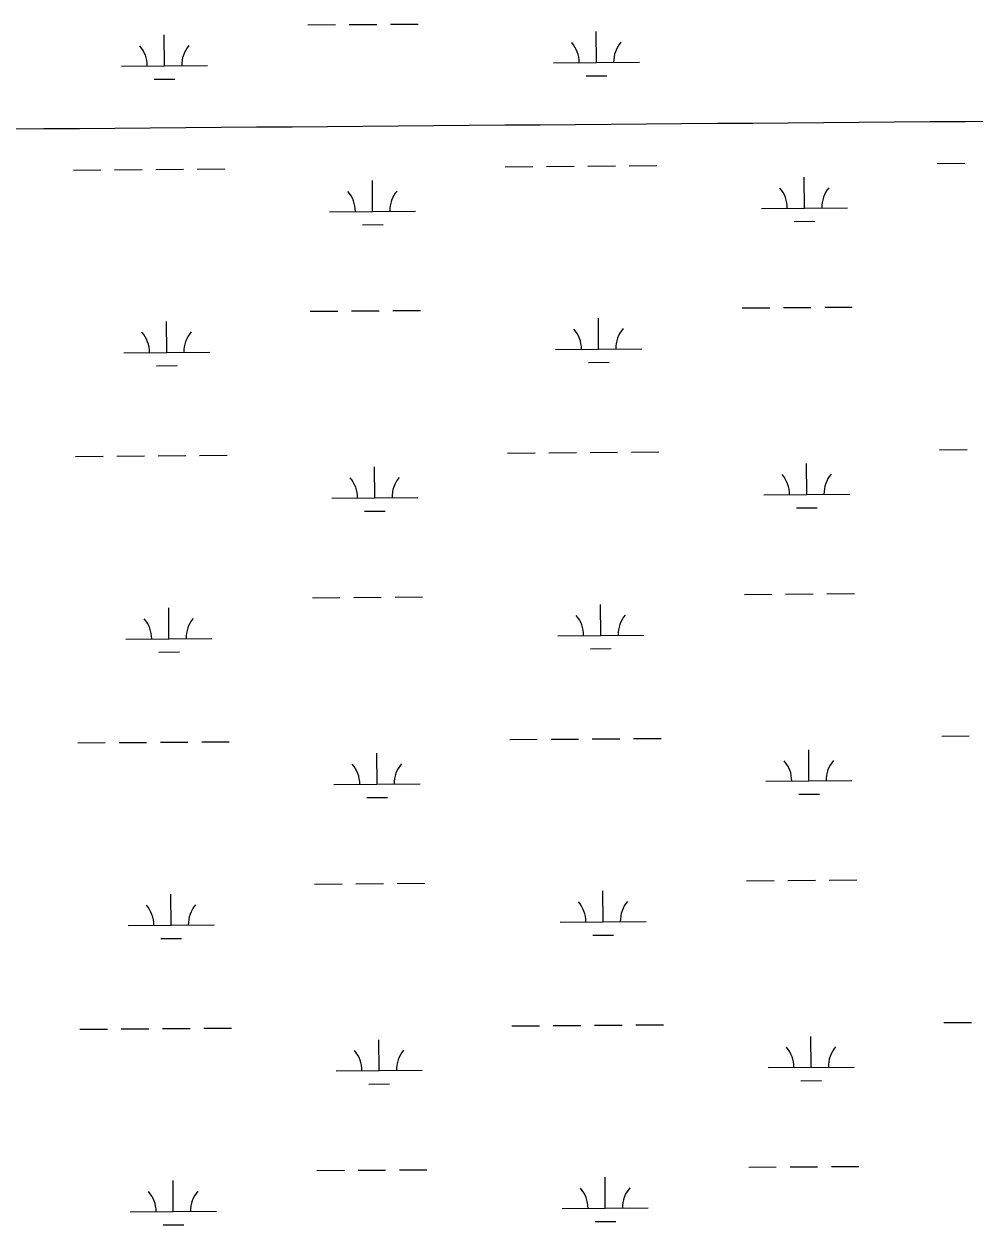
# Model space of a CAD drawing. Extents: x 3540316 to 3578335, y 553172 to 578787.
# Drawn here: x 3561830 to 3562935, y 569553 to 570948 of the extents above; entities that cross this region are included whole.
import ezdxf

# ---------------------------------------------------------------- set-up
doc = ezdxf.new("R2010")
doc.units = 0
doc.layers.add('V-GRID-MAJR', color=7, linetype='Continuous')
doc.layers.add('V-WETL-SWMP', color=7, linetype='Continuous')

msp = doc.modelspace()

# ---------------------------------------------------------------- linework, layer by layer
at = {"layer": 'V-GRID-MAJR'}
msp.add_spline([(3544431.278, 570695.107), (3549703.1410000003, 570733.831), (3554974.9990000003, 570773.3200000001), (3560246.85, 570813.577), (3565518.696, 570854.601), (3570790.536, 570896.3910000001), (3576062.369, 570938.948), (3576062.37, 570938.948)], degree=3, dxfattribs=at)
at = {"layer": 'V-WETL-SWMP'}
for p, q in [((3562159.9125152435, 570946.8488102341), (3562191.9115644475, 570947.0954865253)), ((3562207.9110890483, 570947.218824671), (3562239.910138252, 570947.4655009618)), ((3562255.909662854, 570947.5888391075), (3562287.9087120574, 570947.8355153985)), ((3561993.2113903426, 570899.132359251), (3561992.933880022, 570935.1312859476)), ((3562495.1044774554, 570903.0013843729), (3562494.8269671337, 570939.0003110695)), ((3561943.2128759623, 570898.7469275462), (3562043.2099047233, 570899.5177909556)), ((3562445.1059630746, 570902.6159526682), (3562545.102991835, 570903.3868160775)), ((3562483.223785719, 570887.4783408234), (3562507.2230726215, 570887.663348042)), ((3561981.330698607, 570883.6093157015), (3562005.3299855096, 570883.7943229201)), ((3561887.2961466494, 570778.241317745), (3561919.2951958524, 570778.4879940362)), ((3561935.294720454, 570778.6113321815), (3561967.2937696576, 570778.8580084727)), ((3561983.2932942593, 570778.9813466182), (3562015.292343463, 570779.2280229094)), ((3562031.2918680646, 570779.3513610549), (3562063.290917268, 570779.5980373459)), ((3562389.1892337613, 570782.1103428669), (3562421.1882829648, 570782.3570191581)), ((3562437.1878075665, 570782.4803573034), (3562469.1868567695, 570782.7270335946)), ((3562485.1863813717, 570782.8503717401), (3562517.185430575, 570783.0970480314)), ((3562533.1849551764, 570783.2203861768), (3562565.1840043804, 570783.4670624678)), ((3562891.082320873, 570785.9793679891), (3562923.081370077, 570786.2260442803)), ((3562234.9929778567, 570730.1781625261), (3562234.715467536, 570766.1770892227)), ((3562736.886064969, 570734.047187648), (3562736.6085546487, 570770.0461143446)), ((3562686.8875505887, 570733.6617559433), (3562786.88457935, 570734.432619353)), ((3562184.994463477, 570729.7927308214), (3562284.9914922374, 570730.5635942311)), ((3562725.005373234, 570718.5241440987), (3562749.0046601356, 570718.7091513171)), ((3562223.1122861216, 570714.6551189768), (3562247.1115730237, 570714.8401261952)), ((3562162.4769804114, 570614.1837286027), (3562194.4760296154, 570614.4304048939)), ((3562210.4755542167, 570614.5537430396), (3562242.47460342, 570614.8004193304)), ((3562258.474128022, 570614.9237574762), (3562290.4731772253, 570615.1704337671)), ((3562497.6689426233, 570570.3363027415), (3562497.3914323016, 570606.335229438)), ((3562664.3700675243, 570618.0527537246), (3562696.3691167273, 570618.2994300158)), ((3562712.368641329, 570618.4227681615), (3562744.3676905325, 570618.6694444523)), ((3562760.3672151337, 570618.7927825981), (3562792.3662643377, 570619.039458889)), ((3561995.775855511, 570566.4672776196), (3561995.4983451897, 570602.4662043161)), ((3561945.77734113, 570566.0818459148), (3562045.7743698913, 570566.8527093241)), ((3562447.6704282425, 570569.9508710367), (3562547.667457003, 570570.721734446)), ((3561983.895163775, 570550.94423407), (3562007.8944506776, 570551.1292412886)), ((3562485.788250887, 570554.813259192), (3562509.7875377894, 570554.9982664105)), ((3562893.6467860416, 570453.3142863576), (3562925.645835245, 570453.5609626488)), ((3561889.8606118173, 570445.5762361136), (3561921.8596610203, 570445.8229124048)), ((3561937.859185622, 570445.9462505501), (3561969.8582348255, 570446.1929268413)), ((3561985.8577594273, 570446.3162649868), (3562017.856808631, 570446.562941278)), ((3562033.8563332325, 570446.6862794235), (3562065.855382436, 570446.9329557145)), ((3562391.753698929, 570449.4452612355), (3562423.7527481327, 570449.6919375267)), ((3562439.752272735, 570449.815275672), (3562471.7513219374, 570450.0619519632)), ((3562487.7508465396, 570450.1852901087), (3562519.749895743, 570450.4319663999)), ((3562535.7494203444, 570450.5553045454), (3562567.7484695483, 570450.8019808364)), ((3562237.5574430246, 570397.5130808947), (3562237.279932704, 570433.5120075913)), ((3562739.450530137, 570401.3821060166), (3562739.1730198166, 570437.3810327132)), ((3562187.5589286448, 570397.1276491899), (3562287.555957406, 570397.8985125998)), ((3562689.4520157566, 570400.9966743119), (3562789.4490445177, 570401.7675377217)), ((3562727.569838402, 570385.8590624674), (3562751.569125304, 570386.0440696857)), ((3562225.6767512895, 570381.9900373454), (3562249.6760381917, 570382.1750445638)), ((3562666.934532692, 570285.3876720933), (3562698.933581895, 570285.6343483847)), ((3562714.933106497, 570285.7576865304), (3562746.9321557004, 570286.0043628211)), ((3562762.9316803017, 570286.1277009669), (3562794.9307295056, 570286.3743772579)), ((3562165.0414455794, 570281.5186469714), (3562197.0404947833, 570281.7653232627)), ((3562213.0400193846, 570281.8886614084), (3562245.0390685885, 570282.1353376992)), ((3562261.03859319, 570282.2586758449), (3562293.0376423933, 570282.5053521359)), ((3562500.2334077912, 570237.6712211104), (3562499.9558974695, 570273.6701478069)), ((3561998.340320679, 570233.8021959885), (3561998.0628103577, 570269.801122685)), ((3561948.341806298, 570233.4167642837), (3562048.338835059, 570234.1876276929)), ((3562450.234893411, 570237.2857894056), (3562550.231922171, 570238.0566528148)), ((3561986.459628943, 570218.2791524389), (3562010.4589158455, 570218.4641596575)), ((3562488.352716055, 570222.1481775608), (3562512.3520029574, 570222.3331847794)), ((3562538.3138855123, 570117.8902229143), (3562570.312934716, 570118.1368992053)), ((3562896.2112512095, 570120.6492047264), (3562928.2103004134, 570120.8958810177)), ((3561892.4250769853, 570112.9111544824), (3561924.4241261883, 570113.1578307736)), ((3561940.4236507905, 570113.2811689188), (3561972.4226999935, 570113.52784521)), ((3561988.422224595, 570113.6511833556), (3562020.421273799, 570113.8978596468)), ((3562036.4207984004, 570114.0211977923), (3562068.419847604, 570114.2678740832)), ((3562394.3181640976, 570116.7801796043), (3562426.3172133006, 570117.0268558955)), ((3562442.316737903, 570117.1501940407), (3562474.315787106, 570117.3968703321)), ((3562490.3153117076, 570117.5202084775), (3562522.314360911, 570117.7668847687)), ((3562742.0149953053, 570068.7170243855), (3562741.7374849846, 570104.715951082)), ((3562240.1219081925, 570064.8479992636), (3562239.844397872, 570100.84692596)), ((3562190.1233938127, 570064.4625675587), (3562290.1204225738, 570065.2334309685)), ((3562692.0164809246, 570068.3315926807), (3562792.0135096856, 570069.1024560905)), ((3562228.2412164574, 570049.3249557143), (3562252.24050336, 570049.5099629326)), ((3562730.13430357, 570053.1939808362), (3562754.133590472, 570053.3789880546)), ((3562669.49899786, 569952.722590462), (3562701.4980470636, 569952.9692667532)), ((3562717.497571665, 569953.092604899), (3562749.4966208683, 569953.3392811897)), ((3562765.4961454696, 569953.4626193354), (3562797.4951946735, 569953.7092956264)), ((3562000.904785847, 569901.137114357), (3562000.6272755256, 569937.1360410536)), ((3562167.605910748, 569948.85356534), (3562199.6049599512, 569949.1002416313)), ((3562215.6044845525, 569949.223579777), (3562247.6035337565, 569949.4702560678)), ((3562263.6030583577, 569949.5935942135), (3562295.602107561, 569949.8402705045)), ((3562502.797872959, 569905.0061394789), (3562502.5203626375, 569941.0050661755)), ((3561950.9062714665, 569900.7516826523), (3562050.903300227, 569901.5225460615)), ((3562452.799358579, 569904.6207077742), (3562552.796387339, 569905.3915711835)), ((3561989.024094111, 569885.6140708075), (3562013.0233810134, 569885.7990780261)), ((3562490.917181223, 569889.4830959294), (3562514.9164681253, 569889.668103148)), ((3562396.8826292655, 569784.1150979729), (3562428.8816784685, 569784.3617742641)), ((3562444.8812030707, 569784.4851124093), (3562476.8802522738, 569784.7317887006)), ((3562492.8797768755, 569784.8551268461), (3562524.878826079, 569785.1018031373)), ((3562540.87835068, 569785.2251412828), (3562572.877399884, 569785.4718175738)), ((3562898.7757163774, 569787.984123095), (3562930.7747655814, 569788.2307993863)), ((3561894.9895421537, 569780.246072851), (3561926.988591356, 569780.4927491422)), ((3561942.9881159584, 569780.6160872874), (3561974.987165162, 569780.8627635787)), ((3561990.986689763, 569780.9861017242), (3562022.985738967, 569781.2327780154)), ((3562038.9852635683, 569781.3561161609), (3562070.984312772, 569781.6027924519)), ((3562744.5794604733, 569736.0519427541), (3562744.3019501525, 569772.0508694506)), ((3562242.686373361, 569732.1829176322), (3562242.40886304, 569768.1818443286)), ((3562192.6878589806, 569731.7974859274), (3562292.6848877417, 569732.5683493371)), ((3562694.5809460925, 569735.6665110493), (3562794.5779748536, 569736.437374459)), ((3562230.8056816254, 569716.6598740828), (3562254.804968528, 569716.8448813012)), ((3562732.6987687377, 569720.5288992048), (3562756.69805564, 569720.7139064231)), ((3562170.1703759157, 569616.1884837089), (3562202.1694251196, 569616.4351600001)), ((3562218.1689497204, 569616.5584981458), (3562250.1679989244, 569616.8051744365)), ((3562266.1675235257, 569616.9285125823), (3562298.166572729, 569617.1751888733)), ((3562672.063463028, 569620.0575088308), (3562704.0625122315, 569620.304185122)), ((3562720.062036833, 569620.4275232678), (3562752.0610860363, 569620.6741995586)), ((3562768.0606106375, 569620.7975377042), (3562800.0596598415, 569621.0442139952)), ((3562003.4692510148, 569568.4720327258), (3562003.1917406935, 569604.4709594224)), ((3562505.362338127, 569572.3410578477), (3562505.0848278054, 569608.3399845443)), ((3561953.4707366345, 569568.0866010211), (3562053.467765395, 569568.8574644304)), ((3562455.363823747, 569571.955626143), (3562555.3608525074, 569572.7264895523)), ((3561991.588559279, 569552.9489891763), (3562015.5878461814, 569553.1339963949)), ((3562493.481646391, 569556.8180142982), (3562517.4809332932, 569557.0030215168))]:
    msp.add_line(p, q, dxfattribs=at)
for centre, radius, start, end in [((3561937.9664355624, 570899.1813006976), 35.24628790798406, 359.6698565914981, 41.21351492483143), ((3562048.449024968, 570900.0329958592), 35.24628790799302, 139.6698534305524, 181.21351176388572), ((3562439.8595226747, 570903.0503258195), 35.24628790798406, 359.6698565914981, 41.21351492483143), ((3562550.3421120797, 570903.9020209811), 35.24628790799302, 139.6698534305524, 181.21351176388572), ((3562179.748023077, 570730.2271039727), 35.24628790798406, 359.6698565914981, 41.21351492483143), ((3562290.230612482, 570731.0787991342), 35.24628790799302, 139.6698534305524, 181.21351176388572), ((3562681.6411101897, 570734.0961290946), 35.24628790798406, 359.6698565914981, 41.21351492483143), ((3562792.1236995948, 570734.9478242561), 35.24628790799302, 139.6698534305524, 181.21351176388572), ((3562442.4239878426, 570570.3852441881), 35.24628790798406, 359.6698565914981, 41.21351492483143), ((3562552.9065772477, 570571.2369393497), 35.24628790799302, 139.6698534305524, 181.21351176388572), ((3561940.5309007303, 570566.5162190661), 35.24628790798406, 359.6698565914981, 41.21351492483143), ((3562051.013490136, 570567.3679142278), 35.24628790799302, 139.6698534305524, 181.21351176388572), ((3562794.6881647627, 570402.2827426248), 35.24628790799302, 139.6698534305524, 181.21351176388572), ((3562182.3124882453, 570397.5620223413), 35.24628790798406, 359.6698565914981, 41.21351492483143), ((3562292.7950776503, 570398.4137175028), 35.24628790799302, 139.6698534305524, 181.21351176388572), ((3562684.2055753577, 570401.4310474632), 35.24628790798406, 359.6698565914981, 41.21351492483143), ((3562053.5779553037, 570234.7028325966), 35.24628790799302, 139.6698534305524, 181.21351176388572), ((3562444.9884530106, 570237.7201625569), 35.24628790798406, 359.6698565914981, 41.21351492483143), ((3562555.4710424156, 570238.5718577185), 35.24628790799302, 139.6698534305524, 181.21351176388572), ((3561943.095365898, 570233.851137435), 35.24628790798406, 359.6698565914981, 41.21351492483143), ((3562686.7700405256, 570068.765965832), 35.24628790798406, 359.6698565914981, 41.21351492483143), ((3562797.2526299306, 570069.6176609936), 35.24628790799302, 139.6698534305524, 181.21351176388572), ((3562184.8769534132, 570064.89694071), 35.24628790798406, 359.6698565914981, 41.21351492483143), ((3562295.3595428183, 570065.7486358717), 35.24628790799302, 139.6698534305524, 181.21351176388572), ((3561945.659831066, 569901.1860558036), 35.24628790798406, 359.6698565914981, 41.21351492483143), ((3562056.1424204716, 569902.0377509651), 35.24628790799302, 139.6698534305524, 181.21351176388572), ((3562447.5529181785, 569905.0550809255), 35.24628790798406, 359.6698565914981, 41.21351492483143), ((3562558.0355075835, 569905.906776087), 35.24628790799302, 139.6698534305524, 181.21351176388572), ((3562187.441418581, 569732.2318590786), 35.24628790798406, 359.6698565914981, 41.21351492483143), ((3562297.924007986, 569733.0835542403), 35.24628790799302, 139.6698534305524, 181.21351176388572), ((3562689.3345056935, 569736.1008842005), 35.24628790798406, 359.6698565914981, 41.21351492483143), ((3562799.8170950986, 569736.9525793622), 35.24628790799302, 139.6698534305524, 181.21351176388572), ((3561948.224296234, 569568.5209741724), 35.24628790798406, 359.6698565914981, 41.21351492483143), ((3562058.7068856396, 569569.3726693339), 35.24628790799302, 139.6698534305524, 181.21351176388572), ((3562450.1173833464, 569572.3899992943), 35.24628790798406, 359.6698565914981, 41.21351492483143), ((3562560.599972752, 569573.2416944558), 35.24628790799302, 139.6698534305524, 181.21351176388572)]:
    msp.add_arc(centre, radius, start, end, dxfattribs=at)

doc.saveas('drawing.dxf')
